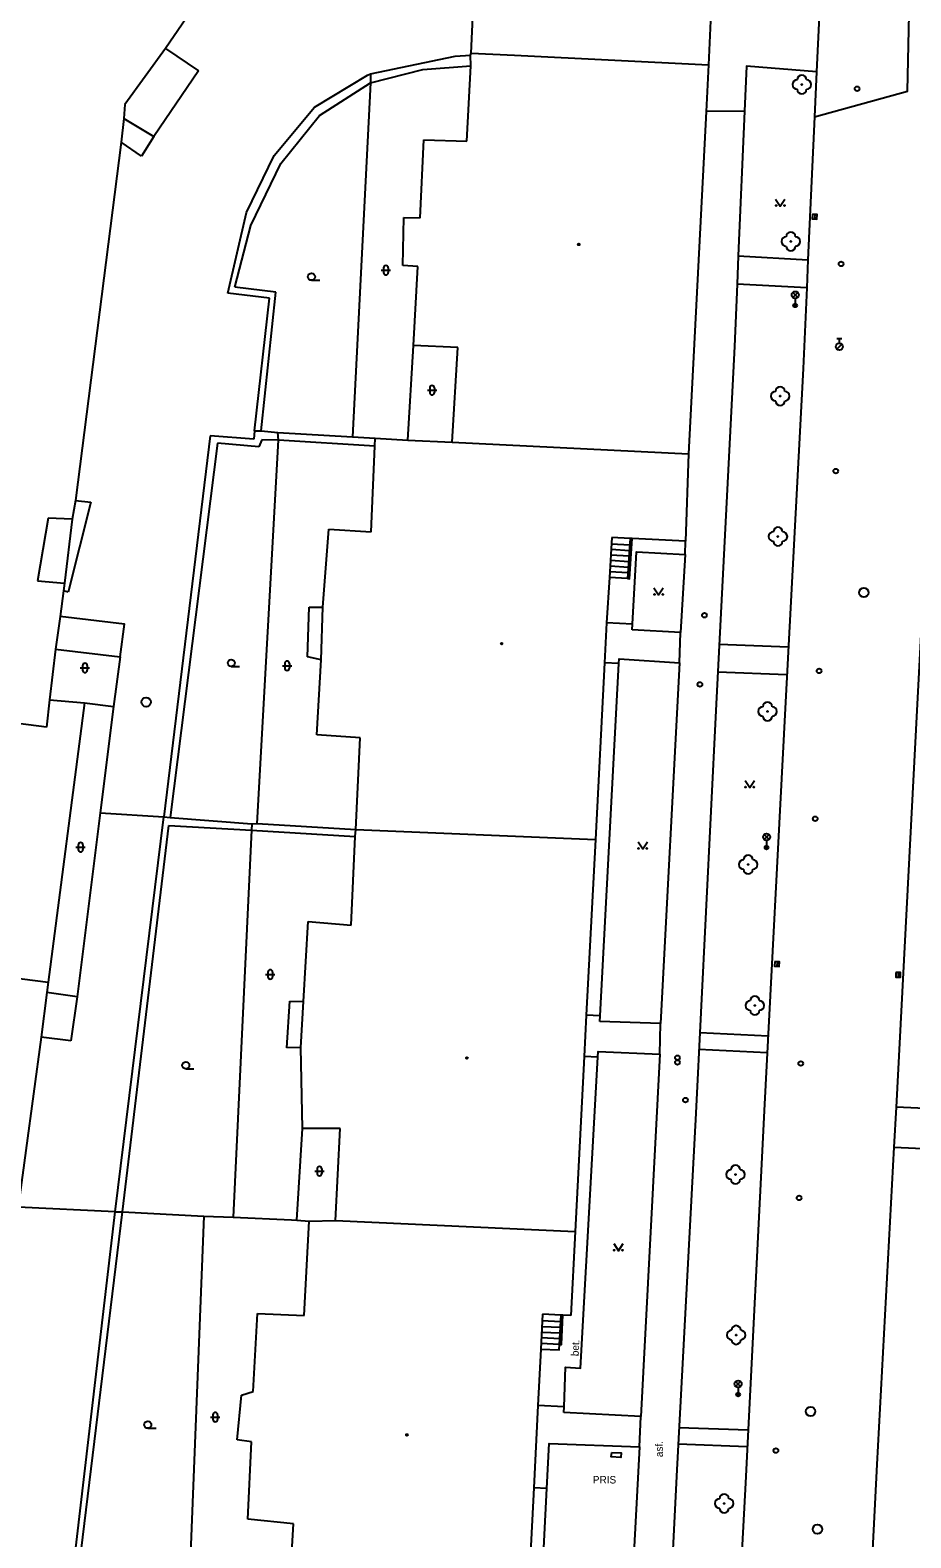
# Model space of a CAD drawing. Extents: x -599770 to -598493, y -1162076 to -1159209.
# Drawn here: x -599106.9 to -599059.8, y -1159771.9 to -1159691.3 of the extents above; entities that cross this region are included whole.
import ezdxf

# ---------------------------------------------------------------- set-up
doc = ezdxf.new("R2010")
doc.units = 0
doc.layers.add('Podklad', color=7, linetype='Continuous')

msp = doc.modelspace()

# ---------------------------------------------------------------- linework, layer by layer
at = {"layer": 'Podklad'}
for p, q in [((-599064.974, -1159701.155), (-599064.986, -1159701.405)), ((-599088.028, -1159704.023), (-599088.028, -1159704.273)), ((-599087.778, -1159704.023), (-599087.778, -1159704.273)), ((-599091.88, -1159704.688), (-599091.442, -1159704.688)), ((-599088.153, -1159704.148), (-599087.653, -1159704.148)), ((-599066.152, -1159705.6), (-599065.887, -1159705.335)), ((-599066.152, -1159705.335), (-599065.887, -1159705.6)), ((-599066.02, -1159705.655), (-599066.02, -1159706.03)), ((-599063.785, -1159707.802), (-599063.535, -1159707.802)), ((-599063.66, -1159708.052), (-599063.66, -1159707.802)), ((-599063.789, -1159708.376), (-599063.524, -1159708.111)), ((-599085.558, -1159710.443), (-599085.558, -1159710.693)), ((-599085.308, -1159710.443), (-599085.308, -1159710.693)), ((-599085.683, -1159710.568), (-599085.183, -1159710.568)), ((-599104.243, -1159725.418), (-599103.743, -1159725.418)), ((-599104.118, -1159725.293), (-599104.118, -1159725.543)), ((-599103.868, -1159725.293), (-599103.868, -1159725.543)), ((-599096.17, -1159725.337), (-599095.733, -1159725.337)), ((-599093.433, -1159725.298), (-599092.933, -1159725.298)), ((-599093.308, -1159725.173), (-599093.308, -1159725.423)), ((-599093.058, -1159725.173), (-599093.058, -1159725.423)), ((-599067.683, -1159734.59), (-599067.418, -1159734.325)), ((-599067.683, -1159734.325), (-599067.418, -1159734.59)), ((-599067.55, -1159734.645), (-599067.55, -1159735.02)), ((-599104.473, -1159735.008), (-599103.973, -1159735.008)), ((-599104.348, -1159734.883), (-599104.348, -1159735.133)), ((-599104.098, -1159734.883), (-599104.098, -1159735.133)), ((-599094.333, -1159741.808), (-599093.833, -1159741.808)), ((-599094.208, -1159741.683), (-599094.208, -1159741.933)), ((-599093.958, -1159741.683), (-599093.958, -1159741.933)), ((-599066.984, -1159741.125), (-599066.996, -1159741.375)), ((-599060.507, -1159741.705), (-599060.513, -1159741.955)), ((-599098.6, -1159746.858), (-599098.163, -1159746.858)), ((-599091.703, -1159752.328), (-599091.203, -1159752.328)), ((-599091.578, -1159752.203), (-599091.578, -1159752.453)), ((-599091.328, -1159752.203), (-599091.328, -1159752.453)), ((-599069.203, -1159763.84), (-599068.938, -1159763.575)), ((-599069.203, -1159763.575), (-599068.938, -1159763.84)), ((-599069.07, -1159763.895), (-599069.07, -1159764.27)), ((-599100.63, -1159766.078), (-599100.192, -1159766.078)), ((-599097.273, -1159765.478), (-599096.773, -1159765.478)), ((-599097.148, -1159765.353), (-599097.148, -1159765.603)), ((-599096.898, -1159765.353), (-599096.898, -1159765.603))]:
    msp.add_line(p, q, dxfattribs=at)
for points in [[(-599064.99, -1159695.953), (-599060.021, -1159694.564), (-599058.503, -1159624.689)], [(-599095.69, -1159686.44), (-599099.69, -1159692.3)], [(-599064.57, -1159687.2), (-599064.88, -1159693.54)], [(-599083.35, -1159692.54), (-599083.16, -1159688.66)], [(-599070.47, -1159689.22), (-599070.65, -1159693.16)], [(-599099.69, -1159692.3), (-599101.85, -1159695.29)], [(-599099.69, -1159692.3), (-599097.92, -1159693.49)], [(-599088.72, -1159693.65), (-599084.2, -1159692.7)], [(-599084.2, -1159692.7), (-599083.37, -1159692.65)], [(-599083.37, -1159692.65), (-599083.35, -1159692.54)], [(-599083.36, -1159693.22), (-599083.37, -1159692.65)], [(-599083.35, -1159692.54), (-599081.02, -1159692.65)], [(-599081.02, -1159692.65), (-599070.65, -1159693.16)], [(-599097.92, -1159693.49), (-599100.31, -1159697)], [(-599088.72, -1159694.13), (-599085.92, -1159693.42)], [(-599085.92, -1159693.42), (-599083.36, -1159693.22)], [(-599083.58, -1159697.25), (-599083.36, -1159693.22)], [(-599064.88, -1159693.54), (-599068.63, -1159693.23), (-599068.733, -1159695.648), (-599069.063, -1159703.385), (-599069.128, -1159704.902), (-599069.27, -1159708.23), (-599070.26, -1159727.69), (-599071.34, -1159749.23), (-599072.37, -1159768.64), (-599073.44, -1159790.08), (-599074.42, -1159809.21), (-599075.32, -1159824.45)], [(-599070.65, -1159693.16), (-599070.78, -1159695.655), (-599071.73, -1159713.97)], [(-599064.88, -1159693.54), (-599064.99, -1159695.953), (-599065.336, -1159703.585), (-599065.404, -1159705.083), (-599065.6, -1159709.4), (-599066.57, -1159727.92), (-599067.66, -1159748.75), (-599068.68, -1159768.99), (-599069.76, -1159789.32), (-599070.8, -1159810.19), (-599071.53, -1159824.7)], [(-599091.71, -1159695.42), (-599088.88, -1159693.71)], [(-599091.46, -1159695.88), (-599088.72, -1159694.13)], [(-599088.72, -1159694.13), (-599089.68, -1159713.05)], [(-599088.88, -1159693.71), (-599088.72, -1159693.65)], [(-599088.72, -1159693.65), (-599088.72, -1159694.13)], [(-599101.85, -1159695.29), (-599101.92, -1159696.04)], [(-599093.87, -1159698.02), (-599091.71, -1159695.42)], [(-599093.51, -1159698.44), (-599091.46, -1159695.88)], [(-599068.733, -1159695.648), (-599070.78, -1159695.655)], [(-599101.92, -1159696.04), (-599102.05, -1159697.3)], [(-599101.92, -1159696.04), (-599100.31, -1159697)], [(-599102.05, -1159697.3), (-599104.5, -1159716.47)], [(-599100.97, -1159698.04), (-599102.05, -1159697.3)], [(-599100.31, -1159697), (-599100.97, -1159698.04)], [(-599086.07, -1159701.35), (-599085.87, -1159697.18)], [(-599085.87, -1159697.18), (-599083.58, -1159697.25)], [(-599095.36, -1159701.07), (-599093.87, -1159698.02)], [(-599095.12, -1159701.75), (-599093.51, -1159698.44)], [(-599067.07, -1159700.345), (-599066.82, -1159700.72), (-599066.57, -1159700.345)], [(-599096.36, -1159705.37), (-599095.36, -1159701.07)], [(-599086.99, -1159703.89), (-599086.94, -1159701.32)], [(-599086.94, -1159701.32), (-599086.07, -1159701.35)], [(-599095.97, -1159705.06), (-599095.12, -1159701.75)], [(-599086.2, -1159703.95), (-599086.99, -1159703.89)], [(-599086.43, -1159708.18), (-599086.2, -1159703.95)], [(-599069.063, -1159703.385), (-599065.336, -1159703.585)], [(-599094.13, -1159705.64), (-599096.36, -1159705.37)], [(-599093.79, -1159705.33), (-599095.97, -1159705.06)], [(-599094.93, -1159712.73), (-599094.13, -1159705.64)], [(-599094.57, -1159712.74), (-599093.79, -1159705.33)], [(-599065.404, -1159705.083), (-599069.128, -1159704.902)], [(-599086.73, -1159713.23), (-599086.43, -1159708.18)], [(-599084.06, -1159708.28), (-599086.43, -1159708.18)], [(-599084.36, -1159713.35), (-599084.06, -1159708.28)], [(-599094.93, -1159712.73), (-599094.97, -1159713.18)], [(-599094.93, -1159712.73), (-599094.57, -1159712.74)], [(-599094.57, -1159712.74), (-599093.68, -1159712.83)], [(-599093.68, -1159712.83), (-599089.68, -1159713.05)], [(-599093.65, -1159713.24), (-599093.68, -1159712.83)], [(-599097.29, -1159713), (-599099.78, -1159733.38)], [(-599096.91, -1159713.39), (-599099.44, -1159733.42)], [(-599094.97, -1159713.18), (-599097.29, -1159713)], [(-599094.69, -1159713.59), (-599096.91, -1159713.39)], [(-599094.79, -1159733.74), (-599093.65, -1159713.24)], [(-599094.54, -1159713.22), (-599094.69, -1159713.59)], [(-599093.65, -1159713.24), (-599094.54, -1159713.22)], [(-599088.49, -1159713.56), (-599093.65, -1159713.24)], [(-599089.68, -1159713.05), (-599088.48, -1159713.13)], [(-599088.69, -1159718.14), (-599088.49, -1159713.56)], [(-599088.49, -1159713.56), (-599088.48, -1159713.13)], [(-599088.48, -1159713.13), (-599086.73, -1159713.23)], [(-599086.73, -1159713.23), (-599084.36, -1159713.35)], [(-599084.36, -1159713.35), (-599071.73, -1159713.97)], [(-599071.73, -1159713.97), (-599071.89, -1159718.63)], [(-599103.68, -1159716.56), (-599104.89, -1159721.36)], [(-599104.5, -1159716.47), (-599104.67, -1159717.46)], [(-599104.5, -1159716.47), (-599103.68, -1159716.56)], [(-599105.95, -1159717.41), (-599106.53, -1159720.76)], [(-599104.67, -1159717.46), (-599105.95, -1159717.41)], [(-599104.67, -1159717.46), (-599105.09, -1159720.89)], [(-599091.27, -1159722.16), (-599090.96, -1159718)], [(-599090.96, -1159718), (-599088.69, -1159718.14)], [(-599075.82, -1159718.44), (-599075.95, -1159720.58)], [(-599074.84, -1159718.49), (-599075.82, -1159718.44)], [(-599074.84, -1159718.49), (-599074.98, -1159720.64)], [(-599074.98, -1159720.64), (-599074.88, -1159720.65), (-599074.74, -1159718.5)], [(-599074.74, -1159718.5), (-599074.84, -1159718.49)], [(-599071.89, -1159718.63), (-599074.74, -1159718.5)], [(-599074.88, -1159719.15), (-599075.86, -1159719.08)], [(-599074.86, -1159718.85), (-599075.84, -1159718.79)], [(-599071.91, -1159719.35), (-599072.15, -1159723.53), (-599074.74, -1159723.38)], [(-599074.72, -1159723.08), (-599074.5, -1159719.21), (-599071.91, -1159719.35)], [(-599071.91, -1159719.35), (-599071.89, -1159718.63)], [(-599074.94, -1159720.04), (-599075.91, -1159719.98)], [(-599074.92, -1159719.74), (-599075.9, -1159719.68)], [(-599074.9, -1159719.44), (-599075.88, -1159719.38)], [(-599106.53, -1159720.76), (-599105.09, -1159720.89)], [(-599105.09, -1159720.89), (-599105.14, -1159721.29)], [(-599075.95, -1159720.58), (-599076.11, -1159723.01)], [(-599074.98, -1159720.64), (-599075.95, -1159720.58)], [(-599074.96, -1159720.34), (-599075.93, -1159720.28)], [(-599060.61, -1159748.9), (-599059.5, -1159727.7), (-599059.1, -1159720.25)], [(-599105.14, -1159721.29), (-599105.32, -1159722.67), (-599105.56, -1159724.42)], [(-599104.89, -1159721.36), (-599105.14, -1159721.29)], [(-599073.57, -1159721.135), (-599073.32, -1159721.51), (-599073.07, -1159721.135)], [(-599092.09, -1159724.82), (-599092, -1159722.17)], [(-599092, -1159722.17), (-599091.27, -1159722.16)], [(-599091.37, -1159724.98), (-599091.27, -1159722.16)], [(-599102.11, -1159724.82), (-599101.88, -1159723.07), (-599105.32, -1159722.67)], [(-599076.11, -1159723.01), (-599076.22, -1159725.14)], [(-599074.72, -1159723.08), (-599076.11, -1159723.01)], [(-599074.74, -1159723.38), (-599074.72, -1159723.08)], [(-599072.21, -1159725.14), (-599072.15, -1159723.53)], [(-599070.08, -1159724.151), (-599066.38, -1159724.293)], [(-599105.56, -1159724.42), (-599105.88, -1159727.13)], [(-599105.56, -1159724.42), (-599102.11, -1159724.82)], [(-599102.11, -1159724.82), (-599102.46, -1159727.48)], [(-599091.37, -1159724.98), (-599092.09, -1159724.82)], [(-599091.59, -1159728.99), (-599091.37, -1159724.98)], [(-599075.45, -1159725.18), (-599075.43, -1159724.93), (-599072.21, -1159725.14), (-599073.22, -1159744.43), (-599076.47, -1159744.32)], [(-599076.22, -1159725.14), (-599076.7, -1159734.59)], [(-599076.45, -1159744.02), (-599075.45, -1159725.18)], [(-599075.45, -1159725.18), (-599076.22, -1159725.14)], [(-599066.459, -1159725.791), (-599070.156, -1159725.649)], [(-599105.88, -1159727.13), (-599106.05, -1159728.58)], [(-599104.02, -1159727.29), (-599105.96, -1159742.23)], [(-599105.88, -1159727.13), (-599104.02, -1159727.29)], [(-599104.02, -1159727.29), (-599102.46, -1159727.48)], [(-599106.05, -1159728.58), (-599112.96, -1159727.7)], [(-599102.46, -1159727.48), (-599103.18, -1159733.17)], [(-599089.27, -1159729.15), (-599091.59, -1159728.99)], [(-599089.51, -1159734.06), (-599089.27, -1159729.15)], [(-599068.7, -1159731.435), (-599068.45, -1159731.81), (-599068.2, -1159731.435)], [(-599103.18, -1159733.17), (-599104.41, -1159743)], [(-599103.18, -1159733.17), (-599099.78, -1159733.38)], [(-599102.37, -1159754.5), (-599099.78, -1159733.38)], [(-599101.98, -1159754.51), (-599099.5, -1159733.84)], [(-599099.78, -1159733.38), (-599099.44, -1159733.42)], [(-599099.5, -1159733.84), (-599095.09, -1159734.1)], [(-599099.44, -1159733.42), (-599095.07, -1159733.75)], [(-599095.07, -1159733.75), (-599095.09, -1159734.1)], [(-599095.07, -1159733.75), (-599094.79, -1159733.74)], [(-599094.79, -1159733.74), (-599089.51, -1159734.06)], [(-599095.09, -1159734.1), (-599096.07, -1159754.79)], [(-599095.09, -1159734.1), (-599089.54, -1159734.43)], [(-599089.76, -1159739.18), (-599089.54, -1159734.43)], [(-599089.54, -1159734.43), (-599089.51, -1159734.06)], [(-599089.51, -1159734.06), (-599076.7, -1159734.59)], [(-599076.7, -1159734.59), (-599077.19, -1159743.98)], [(-599074.42, -1159734.715), (-599074.17, -1159735.09), (-599073.92, -1159734.715)], [(-599092.31, -1159743.25), (-599092.06, -1159738.98)], [(-599092.06, -1159738.98), (-599089.76, -1159739.18)], [(-599114.59, -1159741.12), (-599105.96, -1159742.23)], [(-599105.96, -1159742.23), (-599106.03, -1159742.77)], [(-599106.03, -1159742.77), (-599106.34, -1159745.16)], [(-599104.41, -1159743), (-599106.03, -1159742.77)], [(-599104.41, -1159743), (-599104.74, -1159745.35)], [(-599093.2, -1159745.74), (-599093.04, -1159743.24)], [(-599093.04, -1159743.24), (-599092.31, -1159743.25)], [(-599092.45, -1159745.72), (-599092.31, -1159743.25)], [(-599077.19, -1159743.98), (-599077.3, -1159746.19)], [(-599076.45, -1159744.02), (-599077.19, -1159743.98)], [(-599076.47, -1159744.32), (-599076.45, -1159744.02)], [(-599073.26, -1159746.08), (-599073.22, -1159744.43)], [(-599071.124, -1159744.919), (-599067.469, -1159745.097)], [(-599106.34, -1159745.16), (-599107.56, -1159754.26)], [(-599104.74, -1159745.35), (-599106.34, -1159745.16)], [(-599092.45, -1159745.72), (-599093.2, -1159745.74)], [(-599092.36, -1159750.04), (-599092.45, -1159745.72)], [(-599076.57, -1159746.23), (-599076.55, -1159745.93), (-599073.26, -1159746.08), (-599074.27, -1159765.45), (-599078.39, -1159765.23)], [(-599067.516, -1159745.996), (-599071.169, -1159745.818)], [(-599078.38, -1159764.93), (-599078.3, -1159762.81), (-599077.49, -1159762.87), (-599076.57, -1159746.23)], [(-599077.3, -1159746.19), (-599077.78, -1159755.56)], [(-599076.57, -1159746.23), (-599077.3, -1159746.19)], [(-599060.72, -1159751.04), (-599060.61, -1159748.9)], [(-599060.72, -1159751.04), (-599058.45, -1159751.16), (-599058.33, -1159749.02), (-599060.61, -1159748.9)], [(-599092.67, -1159754.94), (-599092.36, -1159750.04)], [(-599090.34, -1159750.05), (-599092.36, -1159750.04)], [(-599090.6, -1159754.96), (-599090.34, -1159750.05)], [(-599062.47, -1159784.41), (-599062.25, -1159779.95), (-599061.63, -1159768.01), (-599060.72, -1159751.04)], [(-599102.37, -1159754.5), (-599107.56, -1159754.26)], [(-599104.84, -1159775.52), (-599102.37, -1159754.5)], [(-599104.55, -1159775.56), (-599101.98, -1159754.51)], [(-599102.37, -1159754.5), (-599101.98, -1159754.51)], [(-599101.98, -1159754.51), (-599097.63, -1159754.74)], [(-599097.63, -1159754.74), (-599098.46, -1159775.46)], [(-599097.63, -1159754.74), (-599096.07, -1159754.79)], [(-599096.07, -1159754.79), (-599092.94, -1159754.93)], [(-599092.94, -1159754.93), (-599092.67, -1159754.94)], [(-599092.67, -1159754.94), (-599092.01, -1159755.01)], [(-599092.28, -1159760.04), (-599092.01, -1159755.01)], [(-599092.01, -1159755.01), (-599090.6, -1159754.96)], [(-599090.6, -1159754.96), (-599077.78, -1159755.56)], [(-599077.78, -1159755.56), (-599078.02, -1159760.05)], [(-599075.72, -1159756.205), (-599075.47, -1159756.58), (-599075.22, -1159756.205)], [(-599095, -1159764.12), (-599094.76, -1159759.94)], [(-599094.76, -1159759.94), (-599092.28, -1159760.04)], [(-599079.53, -1159759.98), (-599079.62, -1159761.84)], [(-599078.56, -1159760.39), (-599079.55, -1159760.34)], [(-599078.54, -1159760.03), (-599079.53, -1159759.98)], [(-599078.62, -1159761.59), (-599078.52, -1159761.6), (-599078.44, -1159760.03)], [(-599078.62, -1159761.59), (-599078.54, -1159760.03)], [(-599078.44, -1159760.03), (-599078.54, -1159760.03)], [(-599078.02, -1159760.05), (-599078.44, -1159760.03)], [(-599078.61, -1159761.29), (-599079.59, -1159761.24)], [(-599078.59, -1159760.99), (-599079.58, -1159760.95)], [(-599078.57, -1159760.69), (-599079.56, -1159760.65)], [(-599079.62, -1159761.84), (-599079.78, -1159764.86)], [(-599079.62, -1159761.84), (-599078.64, -1159761.89), (-599078.62, -1159761.59)], [(-599078.62, -1159761.59), (-599079.61, -1159761.54)], [(-599095.86, -1159766.7), (-599095.63, -1159764.31)], [(-599095.63, -1159764.31), (-599095, -1159764.12)], [(-599079.78, -1159764.86), (-599080, -1159769.26)], [(-599078.38, -1159764.93), (-599079.78, -1159764.86)], [(-599078.39, -1159765.23), (-599078.38, -1159764.93)], [(-599074.34, -1159767.07), (-599074.27, -1159765.45)], [(-599072.232, -1159766.033), (-599068.538, -1159766.165)], [(-599095.08, -1159766.81), (-599095.86, -1159766.7)], [(-599095.28, -1159770.93), (-599095.08, -1159766.81)], [(-599079.3, -1159769.29), (-599079.18, -1159766.89), (-599074.34, -1159767.07), (-599075.38, -1159786.45), (-599080.15, -1159786.21)], [(-599075.82, -1159767.37), (-599075.33, -1159767.39), (-599075.34, -1159767.64), (-599075.86, -1159767.6), (-599075.82, -1159767.37)], [(-599068.583, -1159767.064), (-599072.279, -1159766.928)], [(-599080, -1159769.26), (-599080.37, -1159776.51)], [(-599080.15, -1159786.21), (-599079.3, -1159769.29)], [(-599079.3, -1159769.29), (-599080, -1159769.26)], [(-599092.84, -1159771.18), (-599095.28, -1159770.93)], [(-599093.11, -1159775.75), (-599092.84, -1159771.18)]]:
    msp.add_lwpolyline(points, dxfattribs=at)
for points in [[(-599065.099, -1159701.149), (-599065.111, -1159701.399), (-599064.861, -1159701.411), (-599064.849, -1159701.161)], [(-599067.109, -1159741.12), (-599067.12, -1159741.369), (-599066.871, -1159741.38), (-599066.86, -1159741.131)], [(-599060.632, -1159741.702), (-599060.638, -1159741.952), (-599060.388, -1159741.958), (-599060.382, -1159741.708)]]:
    msp.add_lwpolyline(points, close=True, dxfattribs=at)
for centre, radius in [((-599065.66, -1159694.22), 0.025), ((-599062.71, -1159694.44), 0.125), ((-599067.045, -1159700.695), 0.025), ((-599066.595, -1159700.695), 0.025), ((-599077.59, -1159702.77), 0.045), ((-599077.59, -1159702.77), 0.0199), ((-599066.26, -1159702.61), 0.025), ((-599063.57, -1159703.81), 0.125), ((-599091.88, -1159704.5), 0.188), ((-599066.02, -1159705.468), 0.188), ((-599066.02, -1159706.03), 0.1), ((-599066.02, -1159706.03), 0.0723), ((-599066.02, -1159706.03), 0.0438), ((-599063.66, -1159708.24), 0.188), ((-599066.82, -1159710.88), 0.025), ((-599063.85, -1159714.89), 0.125), ((-599066.94, -1159718.39), 0.025), ((-599073.545, -1159721.485), 0.025), ((-599073.095, -1159721.485), 0.025), ((-599062.35, -1159721.39), 0.25), ((-599070.87, -1159722.6), 0.125), ((-599081.71, -1159724.12), 0.045), ((-599081.71, -1159724.12), 0.0199), ((-599096.17, -1159725.15), 0.188), ((-599064.74, -1159725.58), 0.125), ((-599071.11, -1159726.3), 0.125), ((-599100.72, -1159727.24), 0.25), ((-599067.5, -1159727.74), 0.025), ((-599068.675, -1159731.785), 0.025), ((-599068.225, -1159731.785), 0.025), ((-599064.95, -1159733.48), 0.125), ((-599067.55, -1159734.457), 0.188), ((-599074.395, -1159735.065), 0.025), ((-599073.945, -1159735.065), 0.025), ((-599067.55, -1159735.02), 0.1), ((-599067.55, -1159735.02), 0.0723), ((-599067.55, -1159735.02), 0.0438), ((-599068.53, -1159735.93), 0.025), ((-599068.18, -1159743.47), 0.025), ((-599098.6, -1159746.67), 0.188), ((-599083.57, -1159746.28), 0.045), ((-599083.57, -1159746.28), 0.0199), ((-599072.32, -1159746.26), 0.125), ((-599072.32, -1159746.51), 0.125), ((-599065.72, -1159746.57), 0.125), ((-599071.89, -1159748.53), 0.125), ((-599069.21, -1159752.51), 0.025), ((-599065.81, -1159753.76), 0.125), ((-599075.695, -1159756.555), 0.025), ((-599075.245, -1159756.555), 0.025), ((-599069.18, -1159761.09), 0.025), ((-599069.07, -1159763.707), 0.188), ((-599069.07, -1159764.27), 0.1), ((-599069.07, -1159764.27), 0.0723), ((-599069.07, -1159764.27), 0.0438), ((-599065.2, -1159765.18), 0.25), ((-599100.63, -1159765.89), 0.188), ((-599086.78, -1159766.43), 0.045), ((-599086.78, -1159766.43), 0.0199), ((-599067.05, -1159767.27), 0.125), ((-599069.81, -1159770.1), 0.025), ((-599064.83, -1159771.48), 0.25)]:
    msp.add_circle(centre, radius, dxfattribs=at)
for centre, radius, start, end in [((-599065.91, -1159694.22), 0.25, 90, 270), ((-599065.66, -1159693.97), 0.25, 0, 180), ((-599065.41, -1159694.22), 0.25, 270, 90), ((-599065.66, -1159694.47), 0.25, 180, 0), ((-599066.51, -1159702.61), 0.25, 90, 270), ((-599066.26, -1159702.36), 0.25, 0, 180), ((-599066.01, -1159702.61), 0.25, 270, 90), ((-599066.26, -1159702.86), 0.25, 180, 0), ((-599087.903, -1159704.023), 0.125, 0, 180), ((-599087.903, -1159704.273), 0.125, 180, 0), ((-599085.433, -1159710.443), 0.125, 0, 180), ((-599066.82, -1159710.63), 0.25, 0, 180), ((-599085.433, -1159710.693), 0.125, 180, 0), ((-599067.07, -1159710.88), 0.25, 90, 270), ((-599066.82, -1159711.13), 0.25, 180, 0), ((-599066.57, -1159710.88), 0.25, 270, 90), ((-599067.19, -1159718.39), 0.25, 90, 270), ((-599066.94, -1159718.14), 0.25, 0, 180), ((-599066.69, -1159718.39), 0.25, 270, 90), ((-599066.94, -1159718.64), 0.25, 180, 0), ((-599103.993, -1159725.293), 0.125, 0, 180), ((-599103.993, -1159725.543), 0.125, 180, 0), ((-599093.183, -1159725.173), 0.125, 0, 180), ((-599093.183, -1159725.423), 0.125, 180, 0), ((-599067.5, -1159727.49), 0.25, 0, 180), ((-599067.75, -1159727.74), 0.25, 90, 270), ((-599067.5, -1159727.99), 0.25, 180, 0), ((-599067.25, -1159727.74), 0.25, 270, 90), ((-599104.223, -1159734.883), 0.125, 0, 180), ((-599104.223, -1159735.133), 0.125, 180, 0), ((-599068.53, -1159735.68), 0.25, 0, 180), ((-599068.78, -1159735.93), 0.25, 90, 270), ((-599068.53, -1159736.18), 0.25, 180, 0), ((-599068.28, -1159735.93), 0.25, 270, 90), ((-599094.083, -1159741.683), 0.125, 0, 180), ((-599094.083, -1159741.933), 0.125, 180, 0), ((-599068.43, -1159743.47), 0.25, 90, 270), ((-599068.18, -1159743.22), 0.25, 0, 180), ((-599067.93, -1159743.47), 0.25, 270, 90), ((-599068.18, -1159743.72), 0.25, 180, 0), ((-599091.453, -1159752.203), 0.125, 0, 180), ((-599069.46, -1159752.51), 0.25, 90, 270), ((-599069.21, -1159752.26), 0.25, 0, 180), ((-599068.96, -1159752.51), 0.25, 270, 90), ((-599091.453, -1159752.453), 0.125, 180, 0), ((-599069.21, -1159752.76), 0.25, 180, 0), ((-599069.43, -1159761.09), 0.25, 90, 270), ((-599069.18, -1159760.84), 0.25, 0, 180), ((-599068.93, -1159761.09), 0.25, 270, 90), ((-599069.18, -1159761.34), 0.25, 180, 0), ((-599097.023, -1159765.353), 0.125, 0, 180), ((-599097.023, -1159765.603), 0.125, 180, 0), ((-599070.06, -1159770.1), 0.25, 90, 270), ((-599069.81, -1159769.85), 0.25, 0, 180), ((-599069.56, -1159770.1), 0.25, 270, 90), ((-599069.81, -1159770.35), 0.25, 180, 0)]:
    msp.add_arc(centre, radius, start, end, dxfattribs=at)

# ---------------------------------------------------------------- texts
for s, rotation, p in [('bet.', 87.21, (-599077.6, -1159762.23)), ('asf.', 90.64, (-599073.09, -1159767.62))]:
    msp.add_text(s, height=0.4, rotation=rotation, dxfattribs=at).set_placement(p)
msp.add_text('PRIS', height=0.4, dxfattribs=at).set_placement((-599076.84, -1159769.03))

doc.saveas('drawing.dxf')
